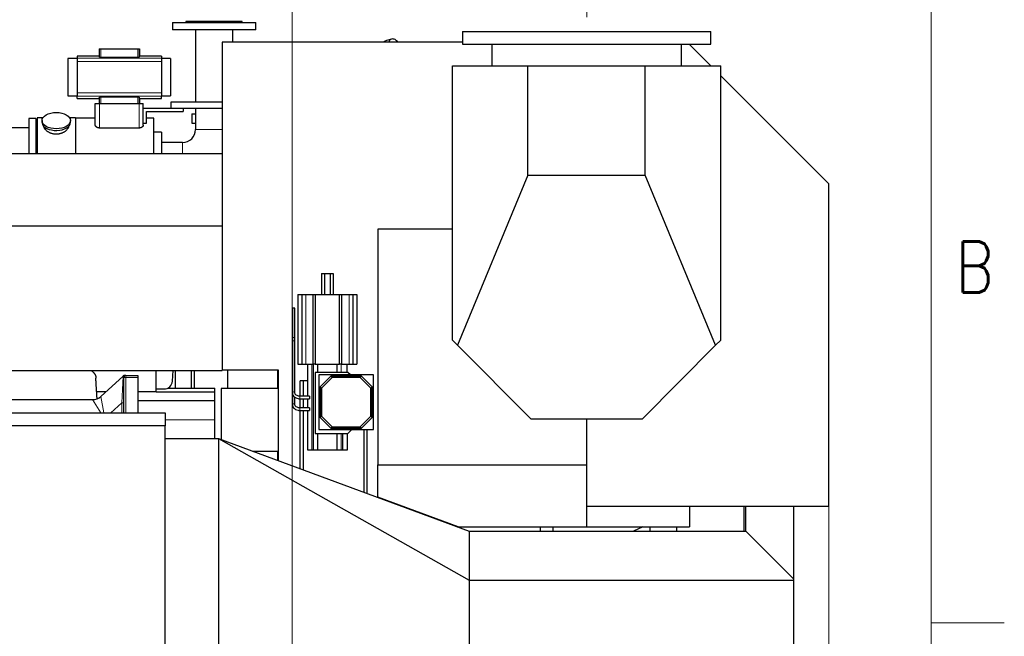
# Model space of a CAD drawing. Header units: inches. Extents: x 0 to 20790, y -12 to 14700.
# Tile 340 of 341: x 18433 to 20790, y 10818 to 12294. Entities that reach past the tile are written whole.
import ezdxf

# ---------------------------------------------------------------- set-up
doc = ezdxf.new("R2010")
doc.units = ezdxf.units.IN
for name, color, linetype, true_color in [('1', 7, 'Continuous', 0xffffff), ('210', 7, 'Continuous', 0xffffff), ('254', 7, 'Continuous', 0xffffff)]:
    doc.layers.add(name, color=color, linetype=linetype, true_color=true_color)
doc.styles.add('latin_extended', font='simplex.shx')
doc.dimstyles.get("Standard").update_dxf_attribs({"dimtxt": 0.18, "dimasz": 0.18, "dimexe": 0.18, "dimexo": 0.0625, "dimgap": 0.09, "dimtad": 0, "dimtih": 1, "dimtoh": 1, "dimdec": 4, "dimzin": 0, "dimdsep": 46, "dimtxsty": 'Standard', "dimcen": 0.09, "dimadec": 0, "dimazin": 0, "dimtfac": 1, "dimtdec": 4, "dimtofl": 0, "dimtmove": 0, "dimatfit": 3, "dimfxl": 1, "dimtolj": 1, "dimtzin": 0, "dimarcsym": 0})

# ---------------------------------------------------------------- blocks, each defined once
blk = doc.blocks.new('_U1')
at = {"layer": '254', "color": 3, "linetype": 'Continuous', "lineweight": 13, "transparency": 16777216}
for p, q in [((19085.1, 9602.6), (19085.1, 13034.1)), ((19790.1, 12300.6), (19790.1, 13034.1)), ((19207.6, 12999.1), (19667.6, 12999.1))]:
    blk.add_line(p, q, dxfattribs=at)
at = {"layer": '254', "color": 3, "transparency": 16777216}
for points in [[(19207.6, 13019.5), (19207.6, 12978.6), (19085.1, 12999.1)], [(19667.6, 12978.6), (19667.6, 13019.5), (19790.1, 12999.1)]]:
    blk.add_solid(points, dxfattribs=at)
at = {"layer": 'Defpoints', "color": 0, "transparency": 16777216}
for p in [(19790.1, 12999.1), (19790.1, 12265.6), (19085.1, 9567.6)]:
    blk.add_point(p, dxfattribs=at)
at = {"layer": '254', "color": 2, "lineweight": 13, "transparency": 16777216, "insert": (19280.1, 13182.8), "char_height": 122.5, "attachment_point": 1, "style": 'latin_extended'}
blk.add_mtext('\\A1;705', dxfattribs=at)
blk = doc.blocks.new('_U2')
at = {"layer": '254', "color": 3, "linetype": 'Continuous', "lineweight": 13, "transparency": 16777216}
for p, q in [((20370.1, 11480), (20370.1, 8018.7)), ((19085.1, 10290.6), (19085.1, 8018.7)), ((20247.6, 8053.7), (19207.6, 8053.7))]:
    blk.add_line(p, q, dxfattribs=at)
at = {"layer": '254', "color": 3, "transparency": 16777216}
for points in [[(19207.6, 8074.1), (19207.6, 8033.3), (19085.1, 8053.7)], [(20247.6, 8033.3), (20247.6, 8074.1), (20370.1, 8053.7)]]:
    blk.add_solid(points, dxfattribs=at)
at = {"layer": 'Defpoints', "color": 0, "transparency": 16777216}
for p in [(20370.1, 11515), (19085.1, 10325.6), (19085.1, 8053.7)]:
    blk.add_point(p, dxfattribs=at)
at = {"layer": '254', "color": 2, "lineweight": 13, "transparency": 16777216, "insert": (19523.5, 8237.4), "char_height": 122.5, "attachment_point": 1, "style": 'latin_extended'}
blk.add_mtext('\\A1;1285', dxfattribs=at)

msp = doc.modelspace()

# ---------------------------------------------------------------- linework, layer by layer
at = {"layer": '1', "color": 2, "linetype": 'Continuous', "lineweight": 25}
for p, q in [((18798.135, 12287.592), (18998.135, 12287.592)), ((18798.135, 12287.592), (18798.135, 12269.592)), ((18965.635, 12289.592), (18830.635, 12289.592)), ((18830.635, 12289.592), (18830.635, 12287.592)), ((18965.635, 12287.592), (18965.635, 12289.592)), ((18998.135, 12269.592), (18998.135, 12287.592)), ((18998.135, 12269.592), (18798.135, 12269.592)), ((18853.685, 12269.592), (18853.685, 12097.593)), ((18942.585, 12240.091), (18942.585, 12269.592)), ((19492.635, 12265.592), (20087.635, 12265.592)), ((19492.635, 12265.592), (19492.635, 12235.592)), ((20087.635, 12235.592), (20087.635, 12265.592)), ((18917.635, 12240.092), (18917.635, 11455.567)), ((19492.619, 12240.092), (18917.635, 12240.092)), ((19322.822, 12247.699), (19310.808, 12244.48)), ((19492.635, 12235.592), (20087.635, 12235.592)), ((19563.134, 12235.592), (19563.134, 12183.592)), ((20017.136, 12183.592), (20017.136, 12235.592)), ((20087.503, 12183.589), (20035.504, 12235.588)), ((18622.563, 12224.092), (18623.986, 12224.092)), ((18622.563, 12224.092), (18622.563, 12207.256)), ((18623.986, 12224.092), (18626.978, 12224.092)), ((18626.978, 12224.092), (18715.292, 12224.092)), ((18715.292, 12224.092), (18718.284, 12224.092)), ((18718.284, 12224.092), (18719.707, 12224.092)), ((18719.707, 12224.092), (18719.707, 12207.256)), ((18547.981, 12201.207), (18547.981, 12111.978)), ((18570.385, 12201.207), (18547.981, 12201.207)), ((18570.385, 12207.256), (18570.385, 12202.371)), ((18622.563, 12207.256), (18570.385, 12207.256)), ((18570.385, 12202.371), (18570.385, 12194.082)), ((18570.385, 12194.082), (18570.385, 12119.102)), ((18626.978, 12204.147), (18715.292, 12204.147)), ((18771.885, 12207.256), (18719.707, 12207.256)), ((18771.885, 12207.256), (18771.885, 12202.371)), ((18771.885, 12202.371), (18771.885, 12194.082)), ((18793.981, 12201.207), (18771.885, 12201.207)), ((18771.885, 12194.082), (18771.885, 12119.102)), ((18793.981, 12201.207), (18793.981, 12111.978)), ((19468.626, 11527.072), (19468.626, 12183.592)), ((19468.626, 12183.592), (19649.517, 12183.592)), ((19649.517, 11921.95), (19649.517, 12183.592)), ((19649.517, 12183.592), (19930.099, 12183.592)), ((19930.099, 12183.592), (20110.99, 12183.592)), ((19930.099, 11921.95), (19930.099, 12183.592)), ((20110.99, 11527.072), (20110.99, 12183.592)), ((20370.135, 11900.957), (20110.994, 12160.099)), ((18570.385, 12119.102), (18570.385, 12110.814)), ((18771.885, 12119.102), (18771.885, 12110.814)), ((18547.981, 12111.978), (18570.385, 12111.978)), ((18570.385, 12105.928), (18570.385, 12110.814)), ((18570.385, 12105.928), (18622.563, 12105.928)), ((18613.635, 12093.592), (18623.635, 12093.592)), ((18613.635, 12042.087), (18613.635, 12093.592)), ((18622.563, 12105.928), (18622.563, 12093.592)), ((18623.635, 12093.592), (18718.635, 12093.592)), ((18715.292, 12109.037), (18626.978, 12109.037)), ((18718.635, 12093.592), (18728.635, 12093.592)), ((18719.707, 12105.928), (18719.707, 12093.592)), ((18719.707, 12105.928), (18771.885, 12105.928)), ((18728.635, 12042.087), (18728.635, 12093.592)), ((18771.885, 12111.978), (18793.981, 12111.978)), ((18771.885, 12105.928), (18771.885, 12110.814)), ((18795.635, 12082.592), (18795.635, 12097.592)), ((18795.635, 12097.592), (18917.634, 12097.592)), ((18728.635, 12082.592), (18795.635, 12082.592)), ((18736.635, 12046.422), (18736.635, 12074.592)), ((18736.635, 12074.592), (18823.635, 12074.592)), ((18795.635, 12082.592), (18917.634, 12082.592)), ((18823.635, 12082.592), (18823.635, 12074.592)), ((18853.685, 12082.595), (18853.685, 12031.592)), ((18471.135, 12057.592), (18454.135, 12057.592)), ((18454.135, 12057.592), (18454.135, 11973.612)), ((18471.135, 12057.592), (18471.135, 11973.612)), ((18474.135, 12059.592), (18474.135, 11973.617)), ((18488.355, 12059.592), (18474.135, 12059.592)), ((18486.135, 12052.662), (18486.135, 12048.566)), ((18566.135, 12059.592), (18551.915, 12059.592)), ((18554.135, 12048.566), (18554.135, 12052.662)), ((18554.135, 12048.566), (18554.135, 12048.568)), ((18566.135, 12059.592), (18566.135, 11973.617)), ((18613.635, 12058.092), (18566.135, 12058.092)), ((18728.635, 12046.422), (18736.635, 12046.422)), ((18754.135, 12058.092), (18736.635, 12058.092)), ((18754.135, 11973.611), (18754.135, 12058.092)), ((18845.135, 12068.592), (18845.135, 12046.592)), ((18845.135, 12068.592), (18853.689, 12068.592)), ((18845.135, 12046.592), (18853.689, 12046.592)), ((18454.135, 12035.092), (18393.13, 12035.092)), ((18718.635, 12034.847), (18623.635, 12034.847)), ((18772.135, 12024.592), (18754.135, 12024.592)), ((18772.135, 12024.592), (18772.135, 11973.61)), ((18822.135, 12000.042), (18772.135, 12000.042)), ((14391.135, 11973.612), (18917.135, 11973.612)), ((18917.135, 11973.612), (18917.135, 11800.812)), ((19649.517, 11921.95), (19480.854, 11514.776)), ((19649.517, 11921.95), (19930.099, 11921.95)), ((20098.762, 11514.776), (19930.099, 11921.95)), ((20370.135, 11129.092), (20370.135, 11900.957)), ((14391.135, 11800.812), (18917.135, 11800.812)), ((18917.135, 11800.812), (18917.135, 11454.112)), ((19290.126, 11792.713), (19290.126, 11228.592)), ((19468.626, 11792.713), (19290.126, 11792.713)), ((18917.135, 11774.592), (18917.635, 11774.592)), ((18917.135, 11690.592), (18917.635, 11690.592)), ((19155.479, 11686.592), (19162.407, 11686.592)), ((19155.479, 11686.592), (19155.479, 11636.592)), ((19162.407, 11686.592), (19176.263, 11686.592)), ((19162.407, 11686.592), (19162.407, 11636.592)), ((19176.263, 11686.592), (19183.192, 11686.592)), ((19176.263, 11686.592), (19176.263, 11636.592)), ((19183.192, 11686.592), (19183.192, 11636.592)), ((19098.835, 11636.592), (19108.335, 11636.592)), ((19098.835, 11636.592), (19098.835, 11469.592)), ((19108.335, 11636.592), (19117.335, 11636.592)), ((19108.335, 11636.592), (19108.335, 11469.592)), ((19117.335, 11636.592), (19135.335, 11636.592)), ((19135.335, 11636.592), (19140.335, 11636.592)), ((19135.335, 11469.592), (19135.335, 11636.592)), ((19140.335, 11636.592), (19198.335, 11636.592)), ((19140.335, 11636.592), (19140.335, 11469.592)), ((19198.335, 11636.592), (19203.335, 11636.592)), ((19198.335, 11469.592), (19198.335, 11636.592)), ((19203.335, 11636.592), (19221.335, 11636.592)), ((19203.335, 11636.592), (19203.335, 11469.592)), ((19221.335, 11636.592), (19230.335, 11636.592)), ((19230.335, 11636.592), (19239.835, 11636.592)), ((19230.335, 11636.592), (19230.335, 11469.592)), ((19239.835, 11636.592), (19239.835, 11469.592)), ((19085.402, 11603.595), (19085.402, 11532.943)), ((19090.668, 11603.595), (19085.402, 11603.595)), ((19091.402, 11603.595), (19090.668, 11603.595)), ((19091.402, 11532.943), (19091.402, 11603.595)), ((19085.402, 11532.943), (19085.402, 11523.114)), ((19091.402, 11523.114), (19091.402, 11532.943)), ((19085.402, 11523.114), (19085.402, 11400.925)), ((19091.402, 11400.925), (19091.402, 11523.114)), ((19468.626, 11527.072), (19480.854, 11514.776)), ((19480.854, 11514.776), (19656.076, 11338.592)), ((19923.54, 11338.592), (20098.762, 11514.776)), ((20098.762, 11514.776), (20110.99, 11527.072)), ((19098.835, 11469.592), (19108.335, 11469.592)), ((19108.335, 11469.592), (19117.335, 11469.592)), ((19117.335, 11469.592), (19135.335, 11469.592)), ((19122.335, 11392.593), (19122.335, 11469.592)), ((19132.335, 11469.592), (19132.335, 11263.592)), ((19140.335, 11469.592), (19135.335, 11469.592)), ((19140.335, 11469.592), (19198.335, 11469.592)), ((19146.335, 11449.592), (19146.335, 11469.592)), ((19192.335, 11449.592), (19192.335, 11469.592)), ((19203.335, 11469.592), (19198.335, 11469.592)), ((19203.335, 11469.592), (19221.335, 11469.592)), ((19216.335, 11449.592), (19216.335, 11469.592)), ((19221.335, 11469.592), (19230.335, 11469.592)), ((19230.335, 11469.592), (19239.835, 11469.592)), ((14391.135, 11454.112), (18917.135, 11454.112)), ((18627.165, 11392.432), (18680.505, 11441.105)), ((18682.135, 11353.092), (18682.135, 11437.592)), ((18687.135, 11442.592), (18715.135, 11442.592)), ((18715.135, 11442.592), (18715.135, 11437.795)), ((18715.135, 11437.795), (18715.135, 11353.093)), ((18759.135, 11402.933), (18759.135, 11454.112)), ((18798.091, 11428.621), (18799.796, 11454.112)), ((18805.136, 11454.114), (18805.136, 11412.094)), ((18844.136, 11412.095), (18844.136, 11454.115)), ((18850.135, 11454.109), (18850.135, 11412.086)), ((18917.635, 11455.567), (19051.135, 11455.567)), ((18930.135, 11455.574), (18930.135, 11411.092)), ((19050.135, 11455.574), (19050.135, 11411.092)), ((19051.135, 11455.567), (19051.135, 11238.395)), ((19140.335, 11449.592), (19140.335, 11303.592)), ((19218.335, 11449.592), (19140.335, 11449.592)), ((19148.886, 11443.541), (19148.886, 11313.096)), ((19279.331, 11443.541), (19148.886, 11443.541)), ((19151.886, 11415.167), (19177.26, 11440.541)), ((19180.611, 11437.191), (19155.236, 11411.817)), ((19250.957, 11440.541), (19177.26, 11440.541)), ((19177.26, 11440.541), (19180.611, 11437.191)), ((19247.607, 11437.191), (19180.611, 11437.191)), ((19224.386, 11443.541), (19218.335, 11449.592)), ((19247.607, 11437.191), (19250.957, 11440.541)), ((19272.981, 11411.817), (19247.607, 11437.191)), ((19250.957, 11440.541), (19276.331, 11415.167)), ((19279.331, 11313.096), (19279.331, 11443.541)), ((18759.135, 11410.022), (18778.135, 11410.022)), ((18787.014, 11412.092), (18900.135, 11412.092)), ((18900.135, 11403.088), (18900.135, 11412.092)), ((18915.135, 11411.092), (18915.135, 11288.662)), ((19051.134, 11411.092), (18915.135, 11411.092)), ((19111.135, 11429.592), (19104.135, 11429.592)), ((19104.135, 11392.593), (19104.135, 11429.592)), ((19122.336, 11429.592), (19111.135, 11429.592)), ((19111.135, 11429.592), (19111.135, 11392.591)), ((19151.886, 11415.167), (19151.886, 11341.47)), ((19155.236, 11411.817), (19151.886, 11415.167)), ((19155.236, 11411.817), (19155.236, 11344.821)), ((19276.331, 11415.167), (19272.981, 11411.817)), ((19272.981, 11344.821), (19272.981, 11411.817)), ((19276.331, 11341.47), (19276.331, 11415.167)), ((18638.674, 11402.933), (18617.006, 11402.933)), ((18759.135, 11402.933), (18715.135, 11402.933)), ((18759.135, 11403.088), (18900.135, 11403.088)), ((18900.135, 11382.506), (18900.135, 11403.088)), ((19085.402, 11400.926), (19085.402, 11372.925)), ((19091.402, 11400.925), (19091.401, 11400.979)), ((19091.402, 11372.925), (19091.402, 11390.495)), ((19126.362, 11392.595), (19103.402, 11392.595)), ((19103.402, 11386.595), (19126.362, 11386.595)), ((19104.135, 11364.592), (19104.135, 11386.591)), ((19111.135, 11386.591), (19111.135, 11364.594)), ((19122.335, 11364.597), (19122.335, 11386.593)), ((19126.362, 11392.595), (19126.362, 11386.595)), ((18317.327, 11384.592), (18606.943, 11384.592)), ((18606.942, 11384.592), (18606.945, 11384.592)), ((18715.14, 11382.506), (18900.135, 11382.506)), ((18900.135, 11336.042), (18900.135, 11382.506)), ((19091.402, 11372.925), (19091.401, 11372.979)), ((19126.362, 11364.595), (19103.402, 11364.595)), ((19126.362, 11364.595), (19126.362, 11358.595)), ((18095.635, 11353.092), (18780.635, 11353.092)), ((18780.635, 11353.092), (18780.635, 11322.092)), ((19103.402, 11358.595), (19126.362, 11358.595)), ((19104.135, 11218.806), (19104.135, 11358.594)), ((19111.135, 11358.594), (19111.135, 11216.221)), ((19122.335, 11263.592), (19122.335, 11358.597)), ((19151.886, 11341.47), (19155.236, 11344.821)), ((19177.26, 11316.096), (19151.886, 11341.47)), ((19155.236, 11344.821), (19180.611, 11319.446)), ((19247.607, 11319.446), (19272.981, 11344.821)), ((19276.331, 11341.47), (19250.957, 11316.096)), ((19272.981, 11344.821), (19276.331, 11341.47)), ((18780.635, 11322.092), (18095.635, 11322.092)), ((18780.635, 10384.092), (18780.635, 11322.092)), ((18900.135, 11291.094), (18900.135, 11336.042)), ((19180.611, 11319.446), (19177.26, 11316.096)), ((19177.26, 11316.096), (19250.957, 11316.096)), ((19180.611, 11319.446), (19247.607, 11319.446)), ((19250.957, 11316.096), (19247.607, 11319.446)), ((19656.076, 11338.592), (19923.54, 11338.592)), ((19790.135, 11228.592), (19790.135, 11338.592)), ((19140.335, 11303.592), (19218.335, 11303.592)), ((19146.335, 11263.592), (19146.335, 11303.592)), ((19148.886, 11313.096), (19279.331, 11313.096)), ((19192.335, 11263.592), (19192.335, 11303.592)), ((19206.335, 11263.592), (19206.335, 11303.592)), ((19216.335, 11303.592), (19216.335, 11263.592)), ((19218.335, 11303.592), (19227.84, 11313.097)), ((19257.135, 11162.26), (19257.135, 11313.092)), ((19264.135, 11313.093), (19264.135, 11159.67)), ((18780.635, 11291.093), (18908.555, 11291.093)), ((18908.555, 11291.093), (19508.634, 11069.3)), ((18908.555, 11291.093), (19508.634, 10952.436)), ((18908.555, 11291.093), (18908.555, 10538.152)), ((18989.727, 11261.092), (19051.134, 11261.092)), ((19050.135, 11261.092), (19050.135, 11238.763)), ((19132.335, 11263.592), (19122.335, 11263.592)), ((19136.335, 11263.592), (19132.335, 11263.592)), ((19146.335, 11263.592), (19136.335, 11263.592)), ((19192.335, 11263.592), (19146.335, 11263.592)), ((19202.335, 11263.592), (19192.335, 11263.592)), ((19206.335, 11263.592), (19202.335, 11263.592)), ((19216.335, 11263.592), (19206.335, 11263.592)), ((19290.126, 11228.592), (19790.135, 11228.592)), ((19290.126, 11151.146), (19290.126, 11228.592)), ((19790.135, 11080.165), (19790.135, 11228.592)), ((19482.399, 11080.165), (19290.126, 11151.146)), ((19346.872, 11129.092), (19349.874, 11129.092)), ((19790.145, 11129.092), (20370.135, 11129.092)), ((20036.135, 11129.094), (20036.135, 11079.851)), ((20167.502, 11069.593), (20167.502, 11129.093)), ((20171.502, 11069.593), (20171.502, 11129.093)), ((20286.279, 10954.524), (20286.279, 11129.09)), ((19480.093, 11079.851), (20036.135, 11079.851)), ((19482.399, 11080.165), (19790.135, 11080.165)), ((19678.439, 11079.851), (19678.439, 11069.3)), ((19708.832, 11079.851), (19708.832, 11069.3)), ((19924.403, 11079.851), (19902.399, 11069.59)), ((19942.149, 11069.59), (19942.149, 11079.848)), ((20005.149, 11079.855), (20005.149, 11069.597)), ((19508.634, 11069.3), (19791.634, 11069.3)), ((19508.634, 11069.3), (19508.634, 10952.436)), ((19791.634, 11069.3), (19791.634, 11069.593)), ((19791.634, 11069.593), (20171.502, 11069.593)), ((19791.634, 11069.3), (20171.502, 11069.3)), ((20171.502, 11069.3), (20171.502, 11069.593)), ((20286.279, 10954.524), (20171.502, 11069.3)), ((19508.634, 10952.436), (20286.279, 10952.436)), ((19508.634, 10952.436), (19508.634, 10786.75)), ((20286.279, 10952.436), (20286.279, 10954.524)), ((20286.279, 10786.75), (20286.279, 10952.436))]:
    msp.add_line(p, q, dxfattribs=at)
at = {"layer": '1', "color": 110, "linetype": 'Continuous', "lineweight": 13}
for p, q in [((19322.938, 12247.729), (19322.822, 12247.699)), ((18623.986, 12224.092), (18623.986, 12204.713)), ((18626.978, 12224.092), (18626.978, 12204.147)), ((18715.292, 12224.092), (18715.292, 12204.147)), ((18718.284, 12224.092), (18718.284, 12204.713)), ((18570.385, 12202.371), (18771.885, 12202.371)), ((18570.385, 12194.082), (18771.885, 12194.082)), ((18570.385, 12119.102), (18771.885, 12119.102)), ((18570.385, 12110.814), (18771.885, 12110.814)), ((18623.635, 12034.847), (18623.635, 12093.592)), ((18623.986, 12108.472), (18623.986, 12093.592)), ((18626.978, 12109.037), (18626.978, 12093.592)), ((18715.292, 12109.037), (18715.292, 12093.592)), ((18718.284, 12108.472), (18718.284, 12093.592)), ((18718.635, 12034.847), (18718.635, 12093.592)), ((18853.685, 12031.592), (18917.636, 12031.592)), ((18822.135, 12000.042), (18822.135, 11973.609)), ((19117.335, 11636.592), (19117.335, 11469.592)), ((19221.335, 11636.592), (19221.335, 11469.592)), ((19090.668, 11532.943), (19085.402, 11532.943)), ((19091.402, 11532.943), (19090.668, 11532.943)), ((19085.402, 11523.114), (19085.402, 11523.113)), ((19136.335, 11263.592), (19136.335, 11469.592)), ((19202.335, 11449.592), (19202.335, 11469.592)), ((18677.135, 11377.111), (18680.505, 11441.105)), ((18687.135, 11442.592), (18687.135, 11437.795)), ((18715.135, 11437.795), (18687.135, 11437.795)), ((18687.135, 11437.795), (18687.135, 11353.093)), ((18627.165, 11392.432), (18633.757, 11353.093)), ((19085.402, 11400.925), (19085.402, 11400.925)), ((19103.402, 11392.595), (19103.402, 11386.595)), ((18627.296, 11353.093), (18606.943, 11384.592)), ((18677.135, 11377.111), (18650.814, 11353.093)), ((18677.135, 11353.092), (18677.135, 11377.111)), ((18682.135, 11377.111), (18677.135, 11377.111)), ((19085.402, 11372.925), (19085.402, 11372.925)), ((19103.402, 11364.595), (19103.402, 11358.595)), ((18780.631, 11336.042), (18900.135, 11336.042)), ((19202.335, 11263.592), (19202.335, 11303.592))]:
    msp.add_line(p, q, dxfattribs=at)
at = {"layer": '1', "color": 2, "linetype": 'Continuous', "lineweight": 25}
for centre, radius, start, end in [((18822.135, 12031.592), 31.55, 270, 0), ((18677.135, 11444.799), 5, 312.419547, 313.930633), ((18687.135, 11437.592), 5, 90, 180), ((18606.943, 11414.592), 30, 270, 312.380451)]:
    msp.add_arc(centre, radius, start, end, dxfattribs=at)
for centre, major_axis, ratio, start_param, end_param in [((19313.137, 12235.787), (-2.329, 8.693), 0.96112201, 0.00005799, 0.81854105), ((18622.563, 12060.959), (0, 146.297), 0.05240778, 6.09644605, 6.28318531), ((18719.707, 12060.959), (0, 146.297), 0.05240778, 0, 0.18673926), ((18622.563, 12252.225), (0, 146.297), 0.05240778, 3.14159265, 3.32833191), ((18719.707, 12252.225), (0, 146.297), 0.05240778, 2.9548534, 3.14159265), ((18520.135, 12048.566), (34, 0), 0.57357644, 3.14156817, 3.23699405), ((18520.135, 12048.566), (34, 0), 0.57357644, 3.23699405, 6.28318531), ((18684.068, 11437.592), (0, -5), 0.99999726, 3.14156389, 3.91014212), ((18778.135, 11429.946), (20, 0), 0.9961947, 4.71238898, 6.21662901)]:
    msp.add_ellipse(centre, major_axis=major_axis, ratio=ratio, start_param=start_param, end_param=end_param, dxfattribs=at)
at = {"layer": '1', "color": 110, "linetype": 'Continuous', "lineweight": 13}
for centre, major_axis, ratio, start_param, end_param in [((19325.152, 12239.006), (-2.329, 8.693), 0.96112201, 0, 1.19749567), ((19088.402, 11523.114), (-3, 0), 0.65529921, 3.85617132, 6.28318531), ((19088.402, 11523.114), (-3, 0), 0.65529921, 3.14155717, 3.85617132), ((18687.135, 11437.592), (5, 0), 0.04061686, 1.57079633, 3.14159265), ((19088.402, 11400.925), (-3, 0), 0.65529921, 3.85617132, 6.28318531), ((19088.402, 11400.925), (-3, 0), 0.65529921, 3.16894797, 3.85617132), ((19088.402, 11372.925), (-3, 0), 0.65529921, 3.85617132, 6.28318531), ((19088.402, 11372.925), (-3, 0), 0.65529921, 3.16894797, 3.85617132)]:
    msp.add_ellipse(centre, major_axis=major_axis, ratio=ratio, start_param=start_param, end_param=end_param, dxfattribs=at)
at = {"layer": '1', "color": 2, "linetype": 'Continuous', "lineweight": 25}
msp.add_ellipse((18520.135, 12052.662), major_axis=(34, 0), ratio=0.57357644, dxfattribs=at)
for points, knots in [([(19310.918, 12244.509), (19308.73, 12243.766), (19306.51, 12242.473), (19304.827, 12240.625), (19304.568, 12240.313)], [0, 0, 0, 0, 0.83842372, 1, 1, 1, 1]), ([(19338.623, 12240.559), (19336.342, 12243.163), (19332.507, 12246.386), (19327.302, 12248.208), (19324.367, 12248.05), (19322.933, 12247.728)], [0, 0, 0, 0, 0.46658297, 0.74395112, 1, 1, 1, 1]), ([(18623.986, 12204.713), (18623.991, 12204.695), (18624.001, 12204.677), (18624.021, 12204.65), (18624.029, 12204.641), (18624.048, 12204.624), (18624.058, 12204.615), (18624.092, 12204.588), (18624.119, 12204.571), (18624.165, 12204.545), (18624.182, 12204.536), (18624.217, 12204.519), (18624.236, 12204.51), (18624.295, 12204.485), (18624.339, 12204.468), (18624.41, 12204.444), (18624.435, 12204.436), (18624.486, 12204.42), (18624.513, 12204.412), (18624.595, 12204.389), (18624.711, 12204.359), (18624.841, 12204.332), (18624.943, 12204.312), (18624.996, 12204.302), (18625.05, 12204.292), (18625.087, 12204.286), (18625.106, 12204.283), (18625.199, 12204.268), (18625.354, 12204.245), (18625.599, 12204.216), (18625.772, 12204.2), (18625.905, 12204.189), (18625.95, 12204.185), (18626.04, 12204.179), (18626.086, 12204.176), (18626.224, 12204.167), (18626.408, 12204.158), (18626.597, 12204.152), (18626.786, 12204.148), (18626.882, 12204.147), (18626.978, 12204.147)], [0, 0, 0, 0, 0.0625, 0.0625, 0.09375, 0.09375, 0.125, 0.125, 0.1875, 0.1875, 0.21875, 0.21875, 0.25, 0.25, 0.3125, 0.3125, 0.34375, 0.34375, 0.375, 0.375, 0.4375, 0.5, 0.5, 0.53125, 0.546875, 0.546875, 0.5625, 0.5625, 0.625, 0.6875, 0.75, 0.75, 0.78125, 0.78125, 0.8125, 0.8125, 0.875, 0.9375, 0.9375, 1, 1, 1, 1]), ([(18715.292, 12204.147), (18715.389, 12204.147), (18715.484, 12204.148), (18715.674, 12204.152), (18715.863, 12204.158), (18716.048, 12204.167), (18716.186, 12204.176), (18716.231, 12204.179), (18716.322, 12204.185), (18716.367, 12204.189), (18716.501, 12204.2), (18716.588, 12204.208), (18716.716, 12204.222), (18716.758, 12204.227), (18716.84, 12204.237), (18716.881, 12204.242), (18717.001, 12204.258), (18717.154, 12204.28), (18717.297, 12204.306), (18717.4, 12204.326), (18717.433, 12204.333), (18717.482, 12204.343), (18717.498, 12204.347), (18717.53, 12204.354), (18717.609, 12204.372), (18717.74, 12204.406), (18717.892, 12204.453), (18717.978, 12204.486), (18718.027, 12204.507), (18718.037, 12204.511), (18718.056, 12204.52), (18718.083, 12204.533), (18718.107, 12204.546), (18718.153, 12204.572), (18718.206, 12204.607), (18718.242, 12204.642), (18718.27, 12204.677), (18718.279, 12204.695), (18718.284, 12204.713)], [0, 0, 0, 0, 0.0625, 0.0625, 0.125, 0.1875, 0.1875, 0.21875, 0.21875, 0.25, 0.25, 0.3125, 0.3125, 0.34375, 0.34375, 0.375, 0.375, 0.4375, 0.5, 0.5, 0.53125, 0.53125, 0.546875, 0.546875, 0.5625, 0.625, 0.6875, 0.75, 0.75, 0.765625, 0.765625, 0.78125, 0.8125, 0.8125, 0.875, 0.9375, 0.9375, 1, 1, 1, 1]), ([(18626.978, 12109.037), (18626.882, 12109.037), (18626.786, 12109.036), (18626.596, 12109.033), (18626.408, 12109.027), (18626.222, 12109.017), (18626.085, 12109.009), (18626.039, 12109.006), (18625.948, 12108.999), (18625.903, 12108.996), (18625.769, 12108.985), (18625.682, 12108.976), (18625.555, 12108.963), (18625.512, 12108.958), (18625.43, 12108.948), (18625.389, 12108.943), (18625.27, 12108.927), (18625.116, 12108.904), (18624.973, 12108.879), (18624.871, 12108.859), (18624.837, 12108.852), (18624.788, 12108.841), (18624.772, 12108.838), (18624.74, 12108.831), (18624.661, 12108.813), (18624.53, 12108.779), (18624.378, 12108.732), (18624.292, 12108.699), (18624.243, 12108.677), (18624.233, 12108.673), (18624.215, 12108.665), (18624.188, 12108.652), (18624.163, 12108.639), (18624.117, 12108.613), (18624.064, 12108.578), (18624.028, 12108.543), (18624.001, 12108.508), (18623.991, 12108.49), (18623.986, 12108.472)], [0, 0, 0, 0, 0.0625, 0.0625, 0.125, 0.1875, 0.1875, 0.21875, 0.21875, 0.25, 0.25, 0.3125, 0.3125, 0.34375, 0.34375, 0.375, 0.375, 0.4375, 0.5, 0.5, 0.53125, 0.53125, 0.546875, 0.546875, 0.5625, 0.625, 0.6875, 0.75, 0.75, 0.765625, 0.765625, 0.78125, 0.8125, 0.8125, 0.875, 0.9375, 0.9375, 1, 1, 1, 1]), ([(18718.284, 12108.472), (18718.279, 12108.49), (18718.27, 12108.508), (18718.249, 12108.534), (18718.241, 12108.543), (18718.223, 12108.561), (18718.212, 12108.57), (18718.179, 12108.596), (18718.152, 12108.614), (18718.105, 12108.64), (18718.088, 12108.649), (18718.053, 12108.666), (18718.034, 12108.675), (18717.975, 12108.7), (18717.931, 12108.717), (18717.86, 12108.741), (18717.835, 12108.749), (18717.784, 12108.765), (18717.757, 12108.773), (18717.675, 12108.796), (18717.559, 12108.826), (18717.429, 12108.853), (18717.327, 12108.873), (18717.274, 12108.883), (18717.22, 12108.892), (18717.183, 12108.898), (18717.165, 12108.901), (18717.071, 12108.917), (18716.916, 12108.939), (18716.671, 12108.969), (18716.498, 12108.985), (18716.366, 12108.996), (18716.321, 12109), (18716.23, 12109.006), (18716.184, 12109.009), (18716.047, 12109.018), (18715.862, 12109.027), (18715.674, 12109.033), (18715.484, 12109.036), (18715.389, 12109.037), (18715.292, 12109.037)], [0, 0, 0, 0, 0.0625, 0.0625, 0.09375, 0.09375, 0.125, 0.125, 0.1875, 0.1875, 0.21875, 0.21875, 0.25, 0.25, 0.3125, 0.3125, 0.34375, 0.34375, 0.375, 0.375, 0.4375, 0.5, 0.5, 0.53125, 0.546875, 0.546875, 0.5625, 0.5625, 0.625, 0.6875, 0.75, 0.75, 0.78125, 0.78125, 0.8125, 0.8125, 0.875, 0.9375, 0.9375, 1, 1, 1, 1]), ([(18550.135, 12040.785), (18550.135, 12040.767), (18550.135, 12040.749), (18550.132, 12040.16), (18550.08, 12039.581), (18549.879, 12038.412), (18549.732, 12037.821), (18549.341, 12036.626), (18549.099, 12036.023), (18548.771, 12035.339), (18548.734, 12035.263), (18548.658, 12035.11), (18548.62, 12035.034), (18548.501, 12034.805), (18548.42, 12034.652), (18548.167, 12034.196), (18547.988, 12033.894), (18547.418, 12032.99), (18546.996, 12032.393), (18546.068, 12031.214), (18545.563, 12030.63), (18544.741, 12029.768), (18544.457, 12029.483), (18544.088, 12029.129), (18544.013, 12029.058), (18543.863, 12028.917), (18543.637, 12028.707), (18543.406, 12028.5), (18542.625, 12027.814), (18541.968, 12027.284), (18540.588, 12026.263), (18539.866, 12025.772), (18538.733, 12025.068), (18538.347, 12024.839), (18537.756, 12024.503), (18537.457, 12024.337), (18537.154, 12024.175), (18536.95, 12024.067), (18536.848, 12024.014), (18535.924, 12023.537), (18535.082, 12023.144), (18533.358, 12022.42), (18532.475, 12022.089), (18530.67, 12021.493), (18529.747, 12021.228), (18528.566, 12020.94), (18528.21, 12020.857), (18527.851, 12020.779), (18527.611, 12020.728), (18527.491, 12020.703), (18526.888, 12020.581), (18526.405, 12020.494), (18524.953, 12020.261), (18523.98, 12020.145), (18522.027, 12019.991), (18521.046, 12019.954), (18519.568, 12019.957), (18519.074, 12019.968), (18518.332, 12019.999), (18518.022, 12020.015), (18517.712, 12020.036), (18517.588, 12020.044), (18517.526, 12020.049), (18517.34, 12020.062), (18517.216, 12020.072), (18516.104, 12020.165), (18515.129, 12020.287), (18513.203, 12020.605), (18512.253, 12020.802), (18510.379, 12021.268), (18509.454, 12021.538), (18508.428, 12021.881), (18508.314, 12021.92), (18508.087, 12021.999), (18507.974, 12022.039), (18507.636, 12022.159), (18507.412, 12022.242), (18506.746, 12022.495), (18506.309, 12022.671), (18505.017, 12023.221), (18504.183, 12023.617), (18502.567, 12024.461), (18501.785, 12024.909), (18500.841, 12025.503), (18500.56, 12025.683), (18500.283, 12025.867), (18500.099, 12025.99), (18500.008, 12026.052), (18499.553, 12026.364), (18499.199, 12026.618), (18498.164, 12027.392), (18497.513, 12027.925), (18496.283, 12029.018), (18495.704, 12029.579), (18494.892, 12030.44), (18494.631, 12030.73), (18494.253, 12031.17), (18494.068, 12031.392), (18493.888, 12031.615), (18493.769, 12031.764), (18493.71, 12031.839), (18493.188, 12032.511), (18492.771, 12033.111), (18492.025, 12034.313), (18491.697, 12034.914), (18491.132, 12036.118), (18490.894, 12036.72), (18490.655, 12037.471), (18490.587, 12037.696), (18490.526, 12037.921), (18490.487, 12038.072), (18490.469, 12038.146), (18490.379, 12038.52), (18490.319, 12038.816), (18490.181, 12039.677), (18490.135, 12040.235), (18490.135, 12040.781)], [0, 0, 0, 0, 0.00096872, 0.00096872, 0.03221774, 0.03221774, 0.06346677, 0.06346677, 0.09471579, 0.09471579, 0.09862192, 0.09862192, 0.10252805, 0.10252805, 0.1103403, 0.1103403, 0.12596481, 0.12596481, 0.15721384, 0.15721384, 0.18846286, 0.18846286, 0.20408737, 0.20408737, 0.2079935, 0.2079935, 0.21189963, 0.21971188, 0.21971188, 0.25096091, 0.25096091, 0.28220993, 0.28220993, 0.29783444, 0.29783444, 0.3056467, 0.30955283, 0.30955283, 0.31345895, 0.31345895, 0.34470798, 0.34470798, 0.375957, 0.375957, 0.40720602, 0.40720602, 0.41501828, 0.41892441, 0.41892441, 0.42283054, 0.42283054, 0.43845505, 0.43845505, 0.46970407, 0.46970407, 0.5009531, 0.5009531, 0.51657761, 0.51657761, 0.52438986, 0.52634293, 0.52634293, 0.52829599, 0.52829599, 0.53220212, 0.53220212, 0.56345114, 0.56345114, 0.59470017, 0.59470017, 0.62594919, 0.62594919, 0.62985532, 0.62985532, 0.63376144, 0.63376144, 0.6415737, 0.6415737, 0.65719821, 0.65719821, 0.68844724, 0.68844724, 0.71969626, 0.71969626, 0.72750852, 0.73141464, 0.73141464, 0.73532077, 0.73532077, 0.75094528, 0.75094528, 0.78219431, 0.78219431, 0.81344333, 0.81344333, 0.82906784, 0.82906784, 0.8368801, 0.84078623, 0.84078623, 0.84469235, 0.84469235, 0.87594138, 0.87594138, 0.9071904, 0.9071904, 0.93843942, 0.93843942, 0.94625168, 0.95015781, 0.95015781, 0.95406394, 0.95406394, 0.96968845, 0.96968845, 1, 1, 1, 1]), ([(18623.635, 12034.847), (18623.272, 12034.847), (18622.908, 12034.863), (18622.454, 12034.904), (18622.363, 12034.913), (18622.181, 12034.933), (18622.09, 12034.945), (18621.821, 12034.981), (18621.643, 12035.009), (18621.116, 12035.105), (18620.773, 12035.183), (18620.27, 12035.32), (18620.104, 12035.369), (18619.858, 12035.448), (18619.776, 12035.475), (18619.615, 12035.531), (18619.535, 12035.559), (18619.14, 12035.705), (18618.837, 12035.832), (18618.253, 12036.105), (18617.974, 12036.251), (18617.671, 12036.424), (18617.638, 12036.444), (18617.571, 12036.483), (18617.538, 12036.503), (18617.44, 12036.562), (18617.246, 12036.682), (18617.059, 12036.805), (18616.697, 12037.056), (18616.469, 12037.229), (18616.039, 12037.584), (18615.837, 12037.767), (18615.599, 12038.001), (18615.552, 12038.048), (18615.46, 12038.142), (18615.325, 12038.285), (18615.198, 12038.428), (18614.954, 12038.716), (18614.805, 12038.911), (18614.533, 12039.302), (18614.41, 12039.5), (18614.245, 12039.798), (18614.194, 12039.898), (18614.121, 12040.049), (18614.086, 12040.124), (18614.053, 12040.199), (18614.031, 12040.25), (18614.021, 12040.275), (18613.927, 12040.502), (18613.858, 12040.702), (18613.747, 12041.102), (18613.663, 12041.499), (18613.635, 12041.891), (18613.635, 12042.087)], [0, 0, 0, 0, 0.0625, 0.0625, 0.078125, 0.078125, 0.09375, 0.09375, 0.125, 0.125, 0.1875, 0.1875, 0.21875, 0.21875, 0.234375, 0.234375, 0.25, 0.25, 0.3125, 0.3125, 0.375, 0.375, 0.3828125, 0.3828125, 0.390625, 0.390625, 0.40625, 0.4375, 0.4375, 0.5, 0.5, 0.5625, 0.5625, 0.578125, 0.578125, 0.59375, 0.625, 0.625, 0.6875, 0.6875, 0.75, 0.75, 0.78125, 0.78125, 0.796875, 0.8046875, 0.8046875, 0.8125, 0.8125, 0.875, 0.875, 0.9375, 1, 1, 1, 1]), ([(18728.635, 12042.087), (18728.635, 12041.889), (18728.621, 12041.691), (18728.564, 12041.294), (18728.48, 12040.897), (18728.342, 12040.499), (18728.177, 12040.101), (18728.082, 12039.901), (18727.917, 12039.602), (18727.858, 12039.503), (18727.781, 12039.378), (18727.765, 12039.353), (18727.733, 12039.303), (18727.717, 12039.278), (18727.668, 12039.204), (18727.635, 12039.154), (18727.463, 12038.908), (18727.314, 12038.713), (18726.99, 12038.33), (18726.815, 12038.142), (18726.44, 12037.773), (18726.239, 12037.591), (18725.811, 12037.236), (18725.582, 12037.063), (18725.308, 12036.873), (18725.278, 12036.852), (18725.216, 12036.81), (18725.123, 12036.748), (18724.902, 12036.605), (18724.706, 12036.486), (18724.306, 12036.256), (18724.027, 12036.11), (18723.444, 12035.837), (18723.14, 12035.709), (18722.743, 12035.562), (18722.662, 12035.533), (18722.501, 12035.478), (18722.257, 12035.396), (18722.008, 12035.322), (18721.505, 12035.185), (18721.161, 12035.106), (18720.633, 12035.01), (18720.455, 12034.982), (18720.229, 12034.951), (18720.184, 12034.945), (18720.093, 12034.934), (18720.047, 12034.929), (18719.911, 12034.913), (18719.82, 12034.904), (18719.364, 12034.863), (18719, 12034.847), (18718.635, 12034.847)], [0, 0, 0, 0, 0.0625, 0.0625, 0.125, 0.1875, 0.1875, 0.25, 0.25, 0.28125, 0.28125, 0.2890625, 0.2890625, 0.296875, 0.296875, 0.3125, 0.3125, 0.375, 0.375, 0.4375, 0.4375, 0.5, 0.5, 0.5625, 0.5625, 0.5703125, 0.5703125, 0.578125, 0.59375, 0.625, 0.625, 0.6875, 0.6875, 0.75, 0.75, 0.765625, 0.765625, 0.78125, 0.8125, 0.8125, 0.875, 0.875, 0.90625, 0.90625, 0.9140625, 0.9140625, 0.921875, 0.921875, 0.9375, 0.9375, 1, 1, 1, 1]), ([(18603.915, 11454.268), (18604.164, 11454.096), (18604.408, 11453.924), (18605.041, 11453.468), (18605.518, 11453.112), (18605.98, 11452.751), (18606.164, 11452.606), (18606.255, 11452.533), (18606.527, 11452.314), (18606.706, 11452.168), (18607.583, 11451.436), (18608.239, 11450.844), (18609.155, 11449.946), (18609.449, 11449.646), (18610.014, 11449.041), (18610.286, 11448.737), (18611.066, 11447.821), (18611.541, 11447.203), (18612.187, 11446.268), (18612.391, 11445.955), (18612.778, 11445.326), (18613.142, 11444.693), (18613.461, 11444.054), (18613.757, 11443.412), (18613.894, 11443.089), (18614.051, 11442.684), (18614.082, 11442.603), (18614.142, 11442.441), (18614.171, 11442.359), (18614.257, 11442.115), (18614.311, 11441.953), (18614.465, 11441.464), (18614.646, 11440.813), (18614.78, 11440.163), (18614.889, 11439.512), (18614.932, 11439.186), (18614.977, 11438.698), (18614.989, 11438.535), (18615.007, 11438.21), (18615.013, 11438.047), (18615.022, 11437.559), (18615.018, 11437.233), (18615.007, 11436.745), (18615.003, 11436.582), (18614.996, 11436.338), (18614.994, 11436.257), (18614.989, 11436.094), (18614.987, 11436.013), (18614.982, 11435.832), (18614.979, 11435.732), (18614.977, 11435.633)], [0, 0, 0, 0, 0.03092059, 0.03092059, 0.08111635, 0.09366529, 0.09366529, 0.10621424, 0.10621424, 0.13131212, 0.13131212, 0.23170364, 0.23170364, 0.28189941, 0.28189941, 0.33209517, 0.33209517, 0.4324867, 0.4324867, 0.48268246, 0.48268246, 0.53287823, 0.58307399, 0.58307399, 0.63326975, 0.63326975, 0.64581869, 0.64581869, 0.65836763, 0.65836763, 0.68346552, 0.68346552, 0.73366128, 0.78385704, 0.78385704, 0.83405281, 0.83405281, 0.85915069, 0.85915069, 0.88424857, 0.88424857, 0.93444433, 0.93444433, 0.95954221, 0.95954221, 0.97209116, 0.97209116, 0.9846401, 0.9846401, 1, 1, 1, 1]), ([(18617.985, 11386.968), (18617.807, 11389.943), (18617.444, 11395.955), (18616.964, 11403.58), (18616.342, 11413.488), (18615.697, 11423.961), (18615.186, 11432.343), (18614.985, 11435.649)], [0, 0, 0, 0, 0.17868405, 0.36343325, 0.46837669, 0.7885222, 1, 1, 1, 1]), ([(18680.703, 11441.286), (18680.818, 11441.391), (18680.937, 11441.489), (18681.182, 11441.675), (18681.435, 11441.848), (18681.704, 11441.998), (18681.911, 11442.101), (18681.981, 11442.134), (18682.087, 11442.181), (18682.123, 11442.196), (18682.173, 11442.217), (18682.188, 11442.223), (18682.202, 11442.229)], [0, 0, 0, 0, 0.25968124, 0.25968124, 0.51936248, 0.77904372, 0.77904372, 0.90888434, 0.90888434, 0.97380465, 0.97380465, 1, 1, 1, 1]), ([(18682.702, 11442.4), (18682.703, 11442.401), (18682.851, 11442.443), (18683.15, 11442.514), (18683.455, 11442.556), (18683.687, 11442.578), (18683.764, 11442.583), (18683.881, 11442.589), (18683.919, 11442.59), (18683.978, 11442.591), (18683.997, 11442.592), (18684.035, 11442.592), (18684.054, 11442.592), (18684.074, 11442.592)], [0, 0, 0, 0, 0.001913, 0.33460867, 0.66730433, 0.66730433, 0.83365217, 0.83365217, 0.91682608, 0.91682608, 0.95841304, 0.95841304, 1, 1, 1, 1]), ([(19085.402, 11400.925), (19085.413, 11399.733), (19085.828, 11396.923), (19088.207, 11392.653), (19092.77, 11388.941), (19098.22, 11386.955), (19101.875, 11386.599), (19103.402, 11386.595)], [0, 0, 0, 0, 0.14963508, 0.36854405, 0.5972724, 0.83829075, 1, 1, 1, 1]), ([(19103.402, 11392.595), (19102.411, 11392.599), (19100.028, 11392.8), (19096.4, 11393.963), (19093.312, 11396.156), (19091.703, 11398.632), (19091.394, 11400.208), (19091.402, 11400.925)], [0, 0, 0, 0, 0.14811092, 0.37086596, 0.59430529, 0.81917558, 1, 1, 1, 1]), ([(19085.402, 11372.925), (19085.413, 11371.733), (19085.828, 11368.923), (19088.207, 11364.653), (19092.77, 11360.941), (19098.22, 11358.955), (19101.875, 11358.599), (19103.402, 11358.595)], [0, 0, 0, 0, 0.14963508, 0.36854405, 0.5972724, 0.83829075, 1, 1, 1, 1]), ([(19103.402, 11364.595), (19102.411, 11364.599), (19100.028, 11364.8), (19096.4, 11365.963), (19093.312, 11368.156), (19091.703, 11370.632), (19091.394, 11372.208), (19091.402, 11372.925)], [0, 0, 0, 0, 0.14811092, 0.37086596, 0.59430529, 0.81917558, 1, 1, 1, 1])]:
    msp.add_open_spline(points, degree=3, knots=knots, dxfattribs=at)
for points in [[(18917.633, 11788.3), (18917.466, 11788.3), (18917.299, 11788.3), (18917.133, 11788.3)], [(18917.132, 11776.3), (18917.299, 11776.3), (18917.466, 11776.3), (18917.632, 11776.3)]]:
    msp.add_open_spline(points, degree=3, dxfattribs=at)
at = {"layer": '1', "color": 110, "linetype": 'Continuous', "lineweight": 13}
msp.add_open_spline([(18682.135, 11437.592), (18682.135, 11437.722), (18682.128, 11437.85), (18682.101, 11438.101), (18682.082, 11438.224), (18682.01, 11438.587), (18681.943, 11438.82), (18681.785, 11439.261), (18681.696, 11439.47), (18681.506, 11439.859), (18681.407, 11440.039), (18681.212, 11440.364), (18681.116, 11440.51), (18680.984, 11440.7), (18680.942, 11440.758), (18680.864, 11440.865), (18680.828, 11440.912), (18680.762, 11440.997), (18680.733, 11441.034), (18680.683, 11441.097), (18680.662, 11441.123), (18680.628, 11441.163), (18680.617, 11441.178), (18680.602, 11441.195), (18680.6, 11441.197), (18680.603, 11441.194)], degree=3, knots=[0, 0, 0, 0, 0.0625, 0.0625, 0.125, 0.125, 0.25, 0.25, 0.375, 0.375, 0.5, 0.5, 0.625, 0.625, 0.6875, 0.6875, 0.75, 0.75, 0.8125, 0.8125, 0.875, 0.875, 0.9375, 0.9375, 1, 1, 1, 1], dxfattribs=at)
at = {"layer": '210', "color": 7, "linetype": 'Continuous', "lineweight": 18}
for p, q in [((20615, 175), (20615, 14525)), ((20790, 10850), (20615, 10850))]:
    msp.add_line(p, q, dxfattribs=at)

# ---------------------------------------------------------------- texts
at = {"layer": '210', "color": 211, "linetype": 'Continuous', "lineweight": 18, "insert": (20673.721, 11640.689), "char_height": 122.5, "attachment_point": 7, "line_spacing_factor": 0.963855, "style": 'latin_extended'}
msp.add_mtext('\\W0.8203;B', dxfattribs=at)

# ---------------------------------------------------------------- dimensions: what is measured, and where the dimension line sits
at = {"layer": '254', "color": 2, "linetype": 'Continuous', "lineweight": 13}
for base, p1, p2, picture, middle in [((19790.135, 12999.066), (19085.135, 9567.592), (19790.135, 12265.592), '_U1', (19437.635, 12999.066)), ((19085.135, 8053.696), (20370.135, 11515.025), (19085.135, 10325.592), '_U2', (19727.635, 8053.696))]:
    dim = msp.add_linear_dim(base=base, p1=p1, p2=p2, dimstyle='Standard', override={"dimscale": 35, "dimtxt": 3.5, "dimasz": 3.5, "dimexe": 1, "dimexo": 1, "dimgap": 1.75, "dimtad": 1, "dimtih": 1, "dimtoh": 0, "dimdec": 2, "dimlfac": 1, "dimzin": 8, "dimdsep": 46, "dimlunit": 2, "dimtxsty": 'latin_extended', "dimsah": 1, "dimse1": 0, "dimse2": 0, "dimsd1": 0, "dimsd2": 0, "dimclrd": 3, "dimclre": 3, "dimclrt": 2, "dimtol": 0, "dimtm": -0.1, "dimtfac": 0.714286, "dimtdec": 3, "dimtofl": 1, "dimtmove": 0, "dimtzin": 8, "dimlwd": 13, "dimlwe": 13}, dxfattribs=at)
    dim.commit()
    dim.dimension.update_dxf_attribs({"geometry": picture, "text_midpoint": middle, "dimtype": 160})

doc.saveas('drawing.dxf')
